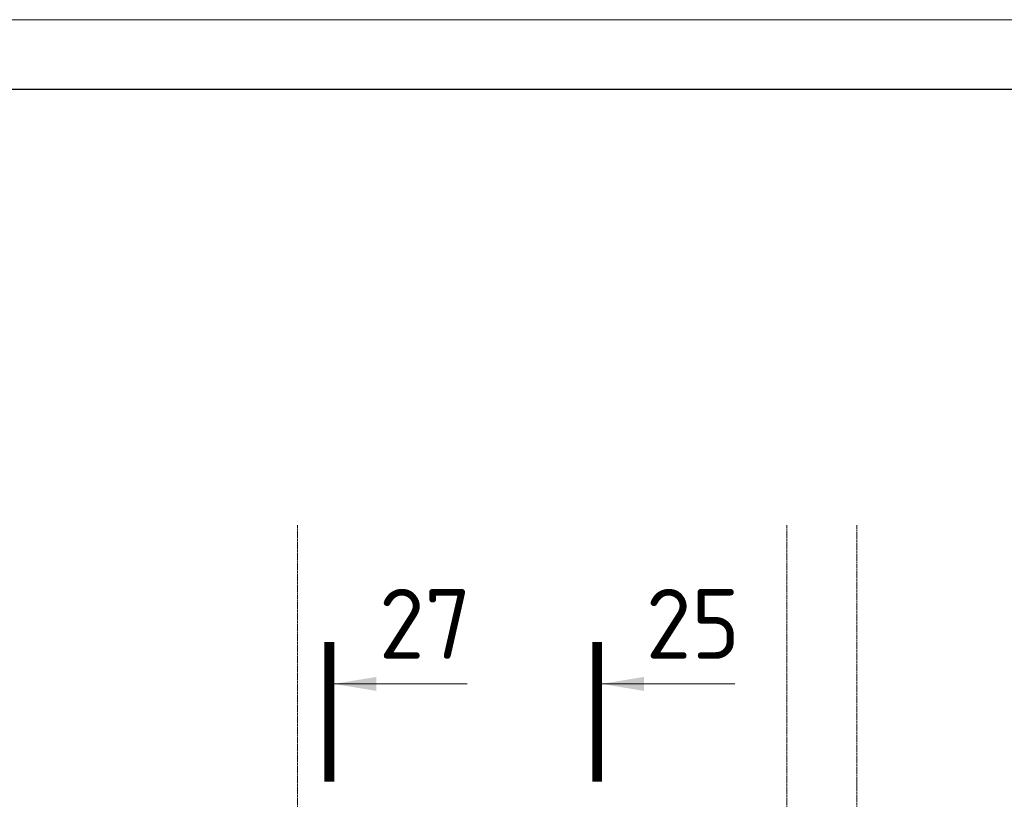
# Model space of a CAD drawing. Header units: millimetres. Extents: x 376598 to 1249954, y -318491 to -22134.
# Tile 314 of 444: x 672599 to 679642, y -27712 to -22134. Entities that reach past the tile are written whole.
import ezdxf

# ---------------------------------------------------------------- set-up
doc = ezdxf.new("R2010")
doc.units = ezdxf.units.MM
doc.linetypes.add('______5', pattern=[1100, 800, -100, 100, -100])
doc.linetypes.add('осевая', pattern=[50.8, 31.75, -6.35, 6.35, -6.35])
for name, color, linetype, lineweight in [('Оси', 40, '______5', 18), ('ТОНКИЕ', 7, 'Continuous', 9), ('Узлы', 7, 'Continuous', 0)]:
    doc.layers.add(name, color=color, linetype=linetype, lineweight=lineweight)
doc.layers.add('ТОЛСТЫЕ_ОСНОВНЫЕ', color=6, linetype='Continuous')
doc.styles.add('GOST-2.304_Type-B', font='GOST_Common.ttf')

# ---------------------------------------------------------------- blocks, each defined once
blk = doc.blocks.new('*U58')
at = {"layer": 'ТОЛСТЫЕ_ОСНОВНЫЕ', "color": 6}
blk.add_lwpolyline([(20, 5), (1256, 5), (1256, 589), (20, 589)], close=True, dxfattribs=at)
at = {"layer": 'ТОНКИЕ'}
blk.add_lwpolyline([(0, 0), (1261, 0), (1261, 594), (0, 594)], close=True, dxfattribs=at)

msp = doc.modelspace()

# ---------------------------------------------------------------- linework, layer by layer
at = {"layer": 'Оси', "color": 16, "linetype": 'осевая', "lineweight": 0, "ltscale": 0.5, "transparency": 33554687}
for p, q in [((674586.6, -34680.1), (674586.6, -25750.7)), ((678086.6, -34680.1), (678086.6, -25750.7)), ((678586.6, -34102.7), (678586.6, -25750.7))]:
    msp.add_line(p, q, dxfattribs=at)
at = {"layer": 'Узлы', "color": 1, "linetype": 'Continuous', "lineweight": 0}
for p, q in [((674849, -26886.6, 200), (675799, -26886.6, 200)), ((676764.6, -26886.6, 200), (677714.6, -26886.6, 200))]:
    msp.add_line(p, q, dxfattribs=at)
at = {"layer": 'Узлы', "color": 1, "linetype": 'Continuous', "lineweight": 0, "const_width": 70, "elevation": 200}
for points in [[(674814, -26586.6), (674814, -27586.6)], [(676729.6, -26586.6), (676729.6, -27586.6)]]:
    msp.add_lwpolyline(points, dxfattribs=at)
at = {"layer": 'Узлы', "color": 1, "linetype": 'Continuous', "lineweight": 0}
for points in [[(674849, -26886.6, 200), (675149.4, -26936.9, 200), (675149.4, -26836.4, 200)], [(676764.6, -26886.6, 200), (677065, -26936.9, 200), (677065, -26836.4, 200)]]:
    msp.add_solid(points, dxfattribs=at)

# ---------------------------------------------------------------- block references
at = {"xscale": 100, "yscale": 100, "zscale": 100}
msp.add_blockref('*U58', (577095.4, -81534.3, 3100), dxfattribs=at)

# ---------------------------------------------------------------- texts
at = {"layer": 'Узлы', "color": 1, "linetype": 'Continuous', "lineweight": 0, "char_height": 500, "attachment_point": 5, "style": 'GOST-2.304_Type-B'}
for s, insert in [('27', (675499, -26456.6, 200)), ('25', (677414.6, -26456.6, 200))]:
    msp.add_mtext_dynamic_manual_height_columns(s, width=723.88, gutter_width=25, heights=[0], dxfattribs=dict(at, insert=insert))

doc.saveas('drawing.dxf')
